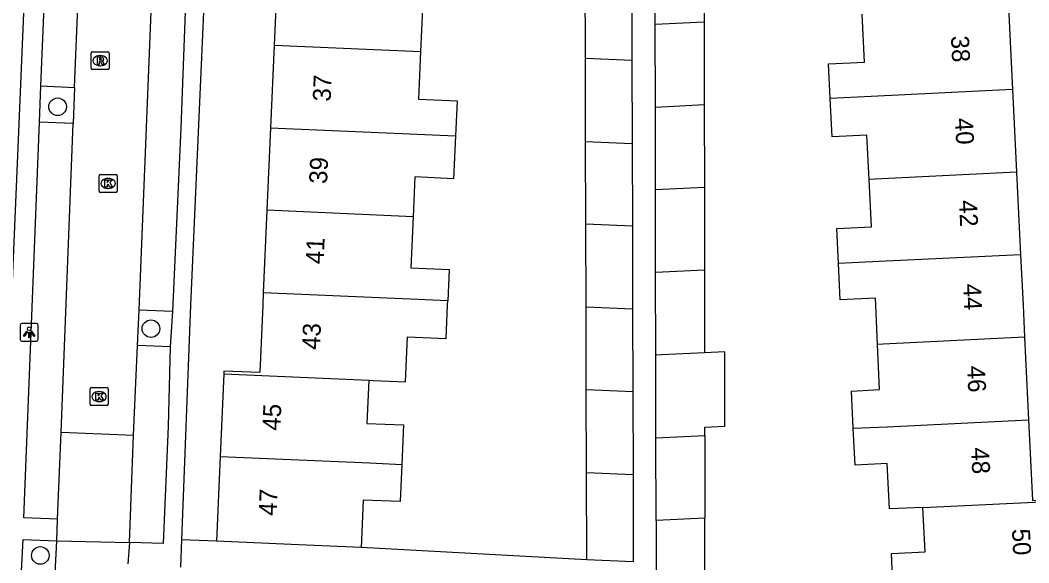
# Model space of a CAD drawing. Extents: x 162250 to 162654, y 380744 to 381605.
# Drawn here: x 162337.1 to 162393.2, y 380985.6 to 381015.9 of the extents above; entities that cross this region are included whole.
import ezdxf

# ---------------------------------------------------------------- set-up
doc = ezdxf.new("R2010")
doc.units = 0
for name, color, linetype in [('IMGEO_Boom', 7, 'Continuous'), ('IMGEO_Kolk', 7, 'Continuous'), ('IMGEO_Lichtpunt', 7, 'Continuous'), ('IMGEO_Pand', 7, 'Continuous'), ('IMGEO_Pand_nummerreeks', 7, 'Continuous'), ('IMGEO_Parkeervlak_open', 7, 'Continuous'), ('IMGEO_Rijbaan_lokaal_open', 7, 'Continuous'), ('IMGEO_Rioolput', 7, 'Continuous'), ('IMGEO_Voetpad_open', 7, 'Continuous')]:
    doc.layers.add(name, color=color, linetype=linetype)

msp = doc.modelspace()

# ---------------------------------------------------------------- linework, layer by layer
at = {"layer": 'IMGEO_Boom'}
for centre in [(162339.168, 381011.047), (162344.364, 380998.683), (162338.206, 380986.051)]:
    msp.add_circle(centre, 0.489, dxfattribs=at)
at = {"layer": 'IMGEO_Kolk'}
for p, q in [((162341.483, 381006.349), (162341.483, 381007.201)), ((162341.558, 381007.275), (162342.41, 381007.275)), ((162342.484, 381007.201), (162342.484, 381006.349)), ((162341.971, 381007.055), (162341.996, 381007.055)), ((162342.41, 381006.275), (162341.558, 381006.275)), ((162341.994, 381006.495), (162341.969, 381006.495)), ((162341.053, 380995.399), (162341.905, 380995.399)), ((162340.978, 380994.473), (162340.978, 380995.325)), ((162341.466, 380995.179), (162341.491, 380995.179)), ((162341.979, 380995.325), (162341.979, 380994.473)), ((162341.905, 380994.399), (162341.053, 380994.399)), ((162341.489, 380994.619), (162341.464, 380994.619))]:
    msp.add_line(p, q, dxfattribs=at)
for points in [[(162341.483, 381006.349), (162341.483, 381007.201)], [(162341.558, 381007.275), (162342.41, 381007.275)], [(162342.484, 381007.201), (162342.484, 381006.349)], [(162341.804, 381006.975), (162341.927, 381006.975), (162341.927, 381006.824), (162342.057, 381006.975), (162342.221, 381006.975), (162342.075, 381006.824), (162342.228, 381006.575), (162342.076, 381006.575), (162341.991, 381006.739), (162341.927, 381006.672), (162341.927, 381006.575), (162341.804, 381006.575), (162341.804, 381006.975)], [(162342.41, 381006.275), (162341.558, 381006.275)], [(162341.053, 380995.399), (162341.905, 380995.399)], [(162340.978, 380994.473), (162340.978, 380995.325)], [(162341.299, 380995.099), (162341.422, 380995.099), (162341.422, 380994.948), (162341.552, 380995.099), (162341.716, 380995.099), (162341.57, 380994.948), (162341.723, 380994.699), (162341.571, 380994.699), (162341.486, 380994.863), (162341.422, 380994.796), (162341.422, 380994.699), (162341.299, 380994.699), (162341.299, 380995.099)], [(162341.979, 380995.325), (162341.979, 380994.473)], [(162341.905, 380994.399), (162341.053, 380994.399)]]:
    msp.add_lwpolyline(points, dxfattribs=at)
for centre, start, end in [((162341.56, 381007.199), 91.552, 178.448), ((162341.56, 381007.199), 91.552, 178.448), ((162342.408, 381007.199), 1.552, 88.448), ((162342.408, 381007.199), 1.552, 88.448), ((162341.56, 381006.351), 181.552, 268.448), ((162341.56, 381006.351), 181.552, 268.448), ((162342.408, 381006.351), 271.552, 358.448), ((162342.408, 381006.351), 271.552, 358.448), ((162341.055, 380995.323), 91.552, 178.448), ((162341.055, 380995.323), 91.552, 178.448), ((162341.903, 380995.323), 1.552, 88.448), ((162341.903, 380995.323), 1.552, 88.448), ((162341.055, 380994.475), 181.552, 268.448), ((162341.055, 380994.475), 181.552, 268.448), ((162341.903, 380994.475), 271.552, 358.448), ((162341.903, 380994.475), 271.552, 358.448)]:
    msp.add_arc(centre, 0.0765, start, end, dxfattribs=at)
for centre, major_axis, ratio, start_param, end_param in [((162341.97, 381006.775), (-0.387, 0.002), 0.722429, 4.712389, 7.853982), ((162341.995, 381006.775), (-0.39, 0.002), 0.717154, 1.570796, 4.712389), ((162341.465, 380994.899), (-0.387, 0.002), 0.722429, 4.712389, 7.853982), ((162341.49, 380994.899), (-0.39, 0.002), 0.717154, 1.570796, 4.712389)]:
    msp.add_ellipse(centre, major_axis=major_axis, ratio=ratio, start_param=start_param, end_param=end_param, dxfattribs=at)
at = {"layer": 'IMGEO_Lichtpunt'}
for p, q in [((162337.088, 380998.881), (162337.088, 380998.074)), ((162337.088, 380998.881), (162337.088, 380998.074)), ((162337.99, 380998.976), (162337.182, 380998.976)), ((162337.99, 380998.976), (162337.182, 380998.976)), ((162338.084, 380998.074), (162338.084, 380998.881)), ((162338.084, 380998.074), (162338.084, 380998.881)), ((162337.182, 380997.98), (162337.99, 380997.98)), ((162337.182, 380997.98), (162337.99, 380997.98))]:
    msp.add_line(p, q, dxfattribs=at)
for points in [[(162337.462, 380998.545), (162337.501, 380998.517), (162337.313, 380998.255), (162337.275, 380998.282), (162337.462, 380998.545)], [(162337.564, 380998.497), (162337.611, 380998.497), (162337.611, 380998.175), (162337.564, 380998.175), (162337.564, 380998.497)], [(162337.674, 380998.517), (162337.712, 380998.544), (162337.899, 380998.282), (162337.86, 380998.254), (162337.674, 380998.517)]]:
    msp.add_lwpolyline(points, dxfattribs=at)
msp.add_circle((162337.587, 380998.679), 0.0994, dxfattribs=at)
for centre, start, end in [((162337.182, 380998.881), 90, 180), ((162337.182, 380998.881), 90, 180), ((162337.99, 380998.881), 0, 90), ((162337.99, 380998.881), 0, 90), ((162337.182, 380998.074), 180, 270), ((162337.182, 380998.074), 180, 270), ((162337.99, 380998.074), 270, 0), ((162337.99, 380998.074), 270, 360)]:
    msp.add_arc(centre, 0.0946, start, end, dxfattribs=at)
at = {"layer": 'IMGEO_Pand'}
for points in [[(162372.436, 381015.641), (162372.429, 381020.249)], [(162375.156, 381020.382), (162375.161, 381015.773)], [(162351.42, 381019.08), (162351.22, 381014.48)], [(162361.72, 381018.632), (162361.624, 381016.406), (162359.476, 381016.499), (162359.373, 381014.126)], [(162368.55, 381013.728), (162368.538, 381018.336)], [(162371.124, 381018.223), (162371.137, 381013.616)], [(162382.178, 381011.507), (162382.084, 381013.436), (162384.092, 381013.534), (162383.962, 381016.202)], [(162392.1, 381016.599), (162392.324, 381012.001)], [(162372.436, 381015.641), (162375.161, 381015.773)], [(162372.443, 381011.032), (162372.436, 381015.641)], [(162375.161, 381015.773), (162375.167, 381011.165)], [(162351.22, 381014.48), (162351.02, 381009.879)], [(162351.22, 381014.48), (162359.373, 381014.126)], [(162359.373, 381014.126), (162359.257, 381011.47), (162361.402, 381011.377), (162361.317, 381009.432)], [(162368.562, 381009.117), (162368.55, 381013.728)], [(162371.137, 381013.616), (162368.55, 381013.728)], [(162371.137, 381013.616), (162371.15, 381009.004)], [(162392.324, 381012.001), (162384.446, 381011.617), (162382.178, 381011.507)], [(162392.324, 381012.001), (162392.548, 381007.403)], [(162372.443, 381011.032), (162375.167, 381011.165)], [(162375.167, 381011.165), (162375.172, 381006.556)], [(162384.338, 381007.003), (162384.218, 381009.463), (162382.282, 381009.369), (162382.178, 381011.507)], [(162372.451, 381006.423), (162372.443, 381011.032)], [(162351.02, 381009.879), (162350.82, 381005.278)], [(162351.02, 381009.879), (162359.19, 381009.524), (162361.317, 381009.432)], [(162361.317, 381009.432), (162361.213, 381007.041), (162359.054, 381007.135), (162358.958, 381004.924)], [(162368.574, 381004.506), (162368.562, 381009.117)], [(162368.562, 381009.117), (162371.15, 381009.004)], [(162371.15, 381009.004), (162371.163, 381004.393)], [(162392.548, 381007.403), (162384.67, 381007.019), (162384.338, 381007.003)], [(162392.548, 381007.403), (162392.772, 381002.804)], [(162382.634, 381002.31), (162382.539, 381004.263), (162384.467, 381004.357), (162384.338, 381007.003)], [(162375.172, 381006.556), (162372.451, 381006.423)], [(162372.458, 381001.814), (162372.451, 381006.423)], [(162375.172, 381006.556), (162375.178, 381001.947)], [(162350.82, 381005.278), (162350.62, 381000.678)], [(162358.958, 381004.924), (162350.82, 381005.278)], [(162358.958, 381004.924), (162358.834, 381002.071), (162360.961, 381001.979), (162360.885, 381000.232)], [(162368.586, 380999.897), (162368.574, 381004.506)], [(162371.163, 381004.393), (162368.574, 381004.506)], [(162371.163, 381004.393), (162371.175, 380999.785)], [(162392.772, 381002.804), (162384.893, 381002.42), (162382.634, 381002.31)], [(162392.772, 381002.804), (162392.909, 381000), (162392.996, 380998.206)], [(162384.812, 380997.807), (162384.719, 381000), (162384.703, 381000.386), (162382.733, 381000.29), (162382.634, 381002.31)], [(162375.178, 381001.947), (162372.458, 381001.814)], [(162372.466, 380997.205), (162372.458, 381001.814)], [(162375.178, 381001.947), (162375.183, 380997.338)], [(162350.62, 381000.678), (162350.591, 381000), (162350.428, 380996.238), (162348.426, 380996.325), (162348.419, 380996.164)], [(162360.885, 381000.232), (162358.791, 381000.323), (162350.62, 381000.678)], [(162356.49, 380995.813), (162356.741, 380995.802), (162358.533, 380995.724), (162358.642, 380998.225), (162360.794, 380998.132), (162360.875, 381000), (162360.885, 381000.232)], [(162368.598, 380995.286), (162368.586, 380999.897)], [(162368.586, 380999.897), (162371.175, 380999.785)], [(162371.175, 380999.785), (162371.188, 380995.174)], [(162392.996, 380998.206), (162385.117, 380997.822), (162384.812, 380997.807)], [(162392.996, 380998.206), (162393.22, 380993.608)], [(162383.46, 380993.132), (162383.359, 380995.21), (162384.919, 380995.288), (162384.812, 380997.807)], [(162375.183, 380997.338), (162372.782, 380997.221), (162372.466, 380997.205)], [(162372.473, 380992.597), (162372.466, 380997.205)], [(162375.189, 380992.729), (162375.188, 380993.2), (162376.307, 380993.255), (162376.302, 380997.392), (162375.183, 380997.338)], [(162348.419, 380996.164), (162348.219, 380991.564)], [(162348.419, 380996.164), (162356.49, 380995.813)], [(162356.49, 380995.813), (162356.385, 380993.407), (162358.43, 380993.318), (162358.335, 380991.124)], [(162368.611, 380990.677), (162368.598, 380995.286)], [(162371.188, 380995.174), (162368.598, 380995.286)], [(162371.188, 380995.174), (162371.201, 380990.564)], [(162383.46, 380993.132), (162385.341, 380993.224), (162393.22, 380993.608)], [(162387.339, 380988.713), (162385.473, 380988.64), (162385.35, 380991.169), (162383.56, 380991.082), (162383.46, 380993.132)], [(162393.22, 380993.608), (162393.439, 380989.11), (162395.493, 380989.21), (162395.498, 380989.11)], [(162372.473, 380992.597), (162375.189, 380992.729)], [(162372.48, 380987.99), (162372.473, 380992.597)], [(162375.189, 380992.729), (162375.194, 380988.122)], [(162348.219, 380991.564), (162348.014, 380986.843)], [(162348.219, 380991.564), (162356.541, 380991.202), (162358.335, 380991.124)], [(162358.335, 380991.124), (162358.245, 380989.047), (162356.178, 380989.137), (162356.063, 380986.493)], [(162368.623, 380985.801), (162368.611, 380990.677)], [(162368.611, 380990.677), (162371.201, 380990.564)], [(162371.201, 380990.564), (162371.215, 380985.688), (162368.623, 380985.801)], [(162385.685, 380984.024), (162385.581, 380986.159), (162387.459, 380986.251), (162387.339, 380988.713)], [(162387.339, 380988.713), (162395.498, 380989.11)], [(162375.194, 380988.122), (162372.48, 380987.99)], [(162375.199, 380984.109), (162375.194, 380988.122)], [(162372.48, 380987.99), (162372.488, 380983.382)], [(162356.063, 380986.493), (162353.01, 380986.626), (162348.014, 380986.843)]]:
    msp.add_lwpolyline(points, dxfattribs=at)
at = {"layer": 'IMGEO_Parkeervlak_open'}
for points in [[(162338.237, 381012.212), (162340.104, 381012.126)], [(162340.038, 381010.111), (162338.156, 381010.198)], [(162343.705, 380999.732), (162345.558, 380999.659)], [(162345.435, 380997.681), (162343.619, 380997.747)]]:
    msp.add_lwpolyline(points, dxfattribs=at)
at = {"layer": 'IMGEO_Rijbaan_lokaal_open'}
for points in [[(162340.104, 381012.126), (162341.044, 381034.696)], [(162343.705, 380999.732), (162344.572, 381021.447)], [(162340.104, 381012.126), (162340.038, 381010.111)], [(162339.37, 380992.927), (162340.038, 381010.111)], [(162343.619, 380997.747), (162343.705, 380999.732)], [(162343.397, 380992.747), (162343.619, 380997.747)], [(162339.157, 380988.064), (162339.37, 380992.927)], [(162339.37, 380992.927), (162343.397, 380992.747)], [(162343.163, 380986.78), (162343.397, 380992.747)], [(162339.119, 380986.868), (162339.157, 380988.064)], [(162339.037, 380985.062), (162339.119, 380986.868)], [(162339.119, 380986.868), (162343.163, 380986.78)], [(162343.163, 380986.78), (162343.084, 380985.588)]]:
    msp.add_lwpolyline(points, dxfattribs=at)
at = {"layer": 'IMGEO_Rioolput'}
for p, q in [((162341.037, 381013.19), (162341.037, 381014.042)), ((162341.112, 381014.116), (162341.964, 381014.116)), ((162341.525, 381013.896), (162341.55, 381013.896)), ((162342.038, 381014.042), (162342.038, 381013.19)), ((162341.548, 381013.336), (162341.523, 381013.336)), ((162341.964, 381013.116), (162341.112, 381013.116))]:
    msp.add_line(p, q, dxfattribs=at)
for points in [[(162341.037, 381013.19), (162341.037, 381014.042)], [(162341.112, 381014.116), (162341.964, 381014.116)], [(162342.038, 381014.042), (162342.038, 381013.19)], [(162341.626, 381013.814), (162341.374, 381013.816), (162341.374, 381013.416)], [(162341.374, 381013.416), (162341.498, 381013.416), (162341.498, 381013.578), (162341.509, 381013.578)], [(162341.552, 381013.735), (162341.498, 381013.735), (162341.498, 381013.654)], [(162341.498, 381013.654), (162341.55, 381013.654)], [(162341.556, 381013.549), (162341.627, 381013.416), (162341.767, 381013.416), (162341.702, 381013.542)], [(162341.964, 381013.116), (162341.112, 381013.116)]]:
    msp.add_lwpolyline(points, dxfattribs=at)
for centre, radius, start, end in [((162341.114, 381014.04), 0.0765, 91.552, 178.448), ((162341.114, 381014.04), 0.0765, 91.552, 178.448), ((162341.962, 381014.04), 0.0765, 1.552, 88.448), ((162341.962, 381014.04), 0.0765, 1.552, 88.448), ((162341.508, 381013.525), 0.0533, 26.0293, 88.6989), ((162341.534, 381013.843), 0.19, 274.7715, 282.9687), ((162341.558, 381013.639), 0.0964, 77.0061, 93.1865), ((162341.572, 381013.696), 0.0378, 276.6634, 79.6772), ((162341.625, 381013.704), 0.109, 350.3612, 89.416), ((162341.623, 381013.704), 0.112, 277.5842, 350.9817), ((162341.607, 381013.489), 0.108, 29.5134, 73.7905), ((162341.114, 381013.192), 0.0765, 181.552, 268.448), ((162341.114, 381013.192), 0.0765, 181.552, 268.448), ((162341.962, 381013.192), 0.0765, 271.552, 358.448), ((162341.962, 381013.192), 0.0765, 271.552, 358.448)]:
    msp.add_arc(centre, radius, start, end, dxfattribs=at)
for centre, major_axis, ratio, start_param, end_param in [((162341.524, 381013.616), (-0.387, 0.002), 0.722429, 4.712389, 7.853982), ((162341.549, 381013.616), (-0.39, 0.002), 0.717154, 1.570796, 4.712389)]:
    msp.add_ellipse(centre, major_axis=major_axis, ratio=ratio, start_param=start_param, end_param=end_param, dxfattribs=at)
at = {"layer": 'IMGEO_Voetpad_open'}
for points in [[(162336.141, 380988.151), (162336.6, 381000), (162337.62, 381024.184), (162335.584, 381024.354), (162336.016, 381034.263), (162338.044, 381034.203), (162340.701, 381094.418)], [(162350.659, 381092.985), (162349.693, 381073.414), (162350.924, 381073.314), (162350.066, 381051.483), (162348.851, 381051.523), (162346.572, 381000), (162346.066, 380986.918)], [(162338.237, 381012.212), (162339.18, 381034.765)], [(162346.446, 381021.366), (162346.026, 381009.859), (162345.558, 380999.659)], [(162338.156, 381010.198), (162338.237, 381012.212)], [(162339.157, 380988.064), (162337.294, 380988.148), (162338.156, 381010.198)], [(162345.558, 380999.659), (162345.435, 380997.681)], [(162345.435, 380997.681), (162345.325, 380993.244), (162345.037, 380986.723), (162343.163, 380986.78)], [(162337.162, 380985.171), (162337.251, 380986.943), (162339.119, 380986.868)], [(162346.066, 380986.918), (162346.007, 380985.389)], [(162348.014, 380986.843), (162346.066, 380986.918)], [(162368.623, 380985.801), (162356.063, 380986.493)]]:
    msp.add_lwpolyline(points, dxfattribs=at)

# ---------------------------------------------------------------- texts
at = {"layer": 'IMGEO_Pand_nummerreeks'}
for s, rotation, p in [('38', 272.7888, (162388.895, 381014.989)), ('37', 87.5124, (162354.366, 381011.324)), ('40', 272.7888, (162389.118, 381010.404)), ('39', 87.5124, (162354.166, 381006.737)), ('42', 272.7888, (162389.341, 381005.825)), ('41', 87.5124, (162353.972, 381002.263)), ('44', 272.7891, (162389.569, 381001.172)), ('43', 87.4964, (162353.766, 380997.49)), ('46', 272.7863, (162389.791, 380996.598)), ('45', 87.5136, (162351.563, 380992.987)), ('48', 272.7863, (162390.013, 380992.047)), ('47', 87.512, (162351.357, 380988.246)), ('50', 272.7911, (162392.292, 380987.519))]:
    msp.add_text(s, height=1, rotation=rotation, dxfattribs=at).set_placement(p)

doc.saveas('drawing.dxf')
